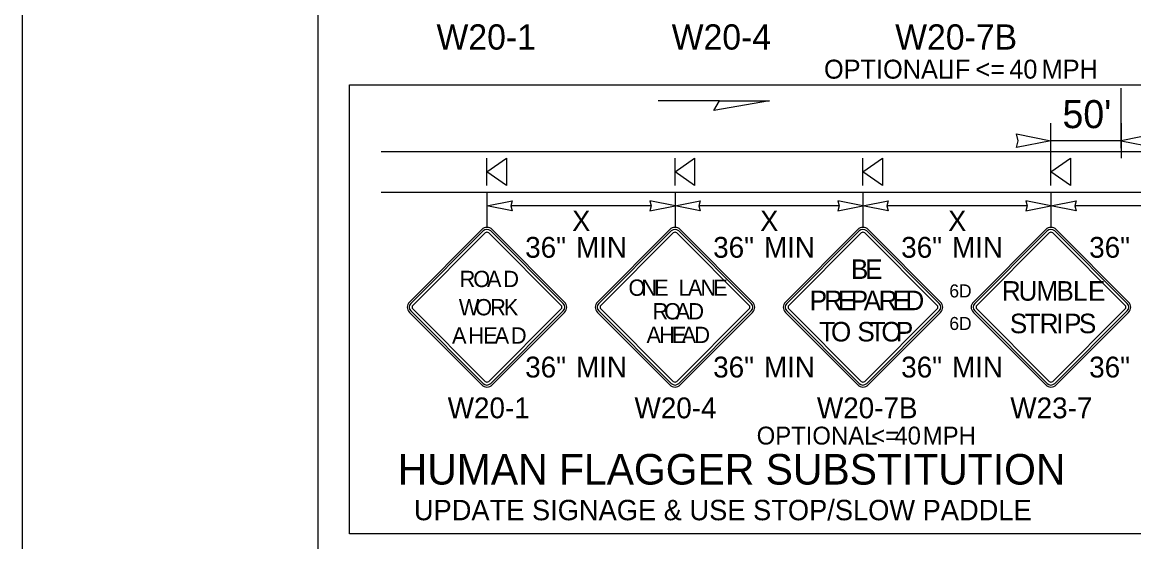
# Model space of a CAD drawing. Extents: x 99999.1 to 100095.7, y 99995 to 100010.7.
# Drawn here: x 99999.062 to 100002.586, y 100003.2 to 100004.846 of the extents above; entities that cross this region are included whole.
import ezdxf

# ---------------------------------------------------------------- set-up
doc = ezdxf.new("R2010")
doc.units = 0
for name, color, linetype in [('RD_ED_ShoulderPavedEdge', 7, 'Continuous'), ('RD_MK_LineEdgeWhite', 7, 'Continuous'), ('SH_DE_DetailHeading2Text', 7, 'Continuous'), ('SH_GI_PlotLimits', 7, 'Continuous'), ('SH_GI_SheetBorder', 7, 'Continuous'), ('TR_SN_ConstructionSigns', 7, 'Continuous'), ('TR_WZ_PortableSignMountBlk-Org', 7, 'Continuous'), ('TR_WZ_WorkZoneDetails', 7, 'Continuous'), ('TR_WZ_WorkZoneTextCurrent', 7, 'Continuous')]:
    doc.layers.add(name, color=color, linetype=linetype)

msp = doc.modelspace()

# ---------------------------------------------------------------- linework, layer by layer
at = {"layer": 'RD_ED_ShoulderPavedEdge'}
msp.add_line((100000.2, 100004.3073), (100003.6825, 100004.3073), dxfattribs=at)
at = {"layer": 'RD_MK_LineEdgeWhite'}
msp.add_line((100000.2, 100004.4365), (100003.6825, 100004.4365), dxfattribs=at)
at = {"layer": 'SH_GI_PlotLimits'}
msp.add_lwpolyline([(99999.0625, 99999.6875), (100016.0625, 99999.6875), (100016.0625, 100010.6875), (99999.0625, 100010.6875)], close=True, dxfattribs=at)
at = {"layer": 'SH_GI_SheetBorder'}
msp.add_line((100000, 100010.375), (100000, 100000), dxfattribs=at)
at = {"layer": 'TR_SN_ConstructionSigns'}
for p, q in [((100000.5193, 100004.1894), (100000.2896, 100003.9597)), ((100000.5239, 100004.1848), (100000.2942, 100003.9551)), ((100000.3006, 100003.9487), (100000.5303, 100004.1784)), ((100000.5412, 100004.1784), (100000.7709, 100003.9487)), ((100000.7773, 100003.9551), (100000.5476, 100004.1848)), ((100000.7818, 100003.9597), (100000.5521, 100004.1894)), ((100001.1153, 100004.1894), (100000.8856, 100003.9597)), ((100001.1198, 100004.1848), (100000.8901, 100003.9551)), ((100000.8965, 100003.9487), (100001.1262, 100004.1784)), ((100001.1371, 100004.1784), (100001.3668, 100003.9487)), ((100001.3732, 100003.9551), (100001.1435, 100004.1848)), ((100001.3778, 100003.9597), (100001.1481, 100004.1894)), ((100001.7112, 100004.1894), (100001.4815, 100003.9597)), ((100001.7158, 100004.1848), (100001.4861, 100003.9551)), ((100001.4924, 100003.9487), (100001.7221, 100004.1784)), ((100001.7331, 100004.1784), (100001.9628, 100003.9487)), ((100001.9691, 100003.9551), (100001.7395, 100004.1848)), ((100001.9737, 100003.9597), (100001.744, 100004.1894)), ((100002.3071, 100004.1894), (100002.0774, 100003.9597)), ((100002.3117, 100004.1848), (100002.082, 100003.9551)), ((100002.0884, 100003.9487), (100002.3181, 100004.1784)), ((100002.329, 100004.1784), (100002.5587, 100003.9487)), ((100002.5651, 100003.9551), (100002.3354, 100004.1848)), ((100002.5696, 100003.9597), (100002.3399, 100004.1894)), ((100000.2896, 100003.9269), (100000.5193, 100003.6972)), ((100000.2942, 100003.9314), (100000.5239, 100003.7017)), ((100000.5303, 100003.7081), (100000.3006, 100003.9378)), ((100000.7709, 100003.9378), (100000.5412, 100003.7081)), ((100000.5476, 100003.7017), (100000.7773, 100003.9314)), ((100000.5521, 100003.6972), (100000.7818, 100003.9269)), ((100000.8856, 100003.9269), (100001.1153, 100003.6972)), ((100000.8901, 100003.9314), (100001.1198, 100003.7017)), ((100001.1262, 100003.7081), (100000.8965, 100003.9378)), ((100001.3668, 100003.9378), (100001.1371, 100003.7081)), ((100001.1435, 100003.7017), (100001.3732, 100003.9314)), ((100001.1481, 100003.6972), (100001.3778, 100003.9269)), ((100001.4815, 100003.9269), (100001.7112, 100003.6972)), ((100001.4861, 100003.9314), (100001.7158, 100003.7017)), ((100001.7221, 100003.7081), (100001.4924, 100003.9378)), ((100001.9628, 100003.9378), (100001.7331, 100003.7081)), ((100001.7395, 100003.7017), (100001.9691, 100003.9314)), ((100001.744, 100003.6972), (100001.9737, 100003.9269)), ((100002.0774, 100003.9269), (100002.3071, 100003.6972)), ((100002.082, 100003.9314), (100002.3117, 100003.7017)), ((100002.3181, 100003.7081), (100002.0884, 100003.9378)), ((100002.5587, 100003.9378), (100002.329, 100003.7081)), ((100002.3354, 100003.7017), (100002.5651, 100003.9314)), ((100002.3399, 100003.6972), (100002.5696, 100003.9269))]:
    msp.add_line(p, q, dxfattribs=at)
for centre, radius, start, end in [((100000.5357, 100004.173), 0.0232, 45, 135), ((100000.5357, 100004.173), 0.0168, 45, 135), ((100000.5357, 100004.173), 0.00773, 45, 135), ((100001.1317, 100004.173), 0.0232, 45, 135), ((100001.1317, 100004.173), 0.0168, 45, 135), ((100001.1317, 100004.173), 0.00773, 45, 135), ((100001.7276, 100004.173), 0.0232, 45, 135), ((100001.7276, 100004.173), 0.0168, 45, 135), ((100001.7276, 100004.173), 0.00773, 45, 135), ((100002.3235, 100004.173), 0.0232, 45, 135), ((100002.3235, 100004.173), 0.0168, 45, 135), ((100002.3235, 100004.173), 0.00773, 45, 135), ((100000.306, 100003.9433), 0.0232, 135, 225), ((100000.306, 100003.9433), 0.0168, 135, 225), ((100000.7654, 100003.9433), 0.0168, 315, 45), ((100000.7654, 100003.9433), 0.0232, 315, 45), ((100000.902, 100003.9433), 0.0232, 135, 225), ((100000.902, 100003.9433), 0.0168, 135, 225), ((100001.3614, 100003.9433), 0.0168, 315, 45), ((100001.3614, 100003.9433), 0.0232, 315, 45), ((100001.4979, 100003.9433), 0.0232, 135, 225), ((100001.4979, 100003.9433), 0.0168, 135, 225), ((100001.9573, 100003.9433), 0.0168, 315, 45), ((100001.9573, 100003.9433), 0.0232, 315, 45), ((100002.0938, 100003.9433), 0.0232, 135, 225), ((100002.0938, 100003.9433), 0.0168, 135, 225), ((100002.5532, 100003.9433), 0.0168, 315, 45), ((100002.5532, 100003.9433), 0.0232, 315, 45), ((100000.306, 100003.9433), 0.00773, 135, 225), ((100000.7654, 100003.9433), 0.00773, 315, 45), ((100000.902, 100003.9433), 0.00773, 135, 225), ((100001.3614, 100003.9433), 0.00773, 315, 45), ((100001.4979, 100003.9433), 0.00773, 135, 225), ((100001.9573, 100003.9433), 0.00773, 315, 45), ((100002.0938, 100003.9433), 0.00773, 135, 225), ((100002.5532, 100003.9433), 0.00773, 315, 45), ((100000.5357, 100003.7136), 0.00773, 225, 315), ((100001.1317, 100003.7136), 0.00773, 225, 315), ((100001.7276, 100003.7136), 0.00773, 225, 315), ((100002.3235, 100003.7136), 0.00773, 225, 315), ((100000.5357, 100003.7136), 0.0232, 225, 315), ((100000.5357, 100003.7136), 0.0168, 225, 315), ((100001.1317, 100003.7136), 0.0232, 225, 315), ((100001.1317, 100003.7136), 0.0168, 225, 315), ((100001.7276, 100003.7136), 0.0232, 225, 315), ((100001.7276, 100003.7136), 0.0168, 225, 315), ((100002.3235, 100003.7136), 0.0232, 225, 315), ((100002.3235, 100003.7136), 0.0168, 225, 315)]:
    msp.add_arc(centre, radius, start, end, dxfattribs=at)
at = {"layer": 'TR_WZ_PortableSignMountBlk-Org'}
for p, q in [((100000.5357, 100004.3288), (100000.5357, 100004.4149)), ((100001.1317, 100004.3288), (100001.1317, 100004.4149)), ((100001.7276, 100004.3288), (100001.7276, 100004.4149)), ((100002.3235, 100004.3288), (100002.3235, 100004.4149))]:
    msp.add_line(p, q, dxfattribs=at)
for points in [[(100000.5357, 100004.3718), (100000.5976, 100004.4149), (100000.5976, 100004.3288)], [(100001.1317, 100004.3718), (100001.1935, 100004.4149), (100001.1935, 100004.3288)], [(100001.7276, 100004.3718), (100001.7895, 100004.4149), (100001.7895, 100004.3288)], [(100002.3235, 100004.3718), (100002.3854, 100004.4149), (100002.3854, 100004.3288)]]:
    msp.add_lwpolyline(points, close=True, dxfattribs=at)
at = {"layer": 'TR_WZ_WorkZoneDetails'}
for p, q in [((100002.5458, 100004.4465), (100002.5458, 100004.6371)), ((100001.2726, 100004.5971), (100001.078, 100004.5971)), ((100002.3235, 100004.4149), (100002.3235, 100004.526)), ((100002.5458, 100004.526), (100002.5458, 100004.4149)), ((100002.5458, 100004.4704), (100002.3235, 100004.4704)), ((100000.5357, 100004.3075), (100000.5357, 100004.1962)), ((100001.1317, 100004.3075), (100001.1317, 100004.1962)), ((100001.7276, 100004.3073), (100001.7276, 100004.1962)), ((100002.3235, 100004.3073), (100002.3235, 100004.1962)), ((100001.056, 100004.2642), (100000.6114, 100004.2642)), ((100001.6519, 100004.2642), (100001.2073, 100004.2642)), ((100002.2479, 100004.2642), (100001.8033, 100004.2642)), ((100002.8438, 100004.2642), (100002.3992, 100004.2642))]:
    msp.add_line(p, q, dxfattribs=at)
for points in [[(100001.4313, 100004.5971), (100001.2546, 100004.566), (100001.2726, 100004.5971)], [(100002.3235, 100004.4704), (100002.2143, 100004.449), (100002.2194, 100004.4704), (100002.2143, 100004.4919)], [(100002.5458, 100004.4704), (100002.655, 100004.449), (100002.6499, 100004.4704), (100002.655, 100004.4919)], [(100000.5357, 100004.2642), (100000.6151, 100004.2798), (100000.6114, 100004.2642), (100000.6151, 100004.2487)], [(100001.1317, 100004.2642), (100001.0523, 100004.2798), (100001.056, 100004.2642), (100001.0523, 100004.2487)], [(100001.1317, 100004.2642), (100001.211, 100004.2798), (100001.2073, 100004.2642), (100001.211, 100004.2487)], [(100001.7276, 100004.2642), (100001.6482, 100004.2798), (100001.6519, 100004.2642), (100001.6482, 100004.2487)], [(100001.7276, 100004.2642), (100001.807, 100004.2798), (100001.8033, 100004.2642), (100001.807, 100004.2487)], [(100002.3235, 100004.2642), (100002.2442, 100004.2798), (100002.2479, 100004.2642), (100002.2442, 100004.2487)], [(100002.3235, 100004.2642), (100002.4029, 100004.2798), (100002.3992, 100004.2642), (100002.4029, 100004.2487)]]:
    msp.add_lwpolyline(points, close=True, dxfattribs=at)
at = {"layer": 'TR_WZ_WorkZoneTextCurrent'}
msp.add_lwpolyline([(100000.1, 100004.6471), (100003.7858, 100004.6471), (100003.7858, 100003.2254), (100000.1, 100003.2254)], close=True, dxfattribs=at)

# ---------------------------------------------------------------- texts
at = {"layer": 'SH_DE_DetailHeading2Text'}
msp.add_text('HUMAN FLAGGER SUBSTITUTION', height=0.09689, rotation=360, dxfattribs=at).set_placement((100000.2529, 100003.3815))
at = {"layer": 'TR_SN_ConstructionSigns'}
for s, height, p in [('W20-1', 0.08, (100000.3757, 100004.7592)), ('W20-4', 0.08, (100001.1212, 100004.7592)), ('W20-7B', 0.08, (100001.8296, 100004.7592)), ('OPTIONAL', 0.06, (100001.604, 100004.6672)), ('40', 0.06, (100002.1913, 100004.6672)), ('IF', 0.06, (100001.9964, 100004.6672)), ('<=', 0.06, (100002.0842, 100004.6672)), ('MPH', 0.06, (100002.2939, 100004.6672)), ('36"', 0.066, (100000.6568, 100004.0999)), ('MIN', 0.066, (100000.8177, 100004.0999)), ('36"', 0.066, (100001.2527, 100004.0999)), ('MIN', 0.066, (100001.4136, 100004.0999)), ('36"', 0.066, (100001.8487, 100004.0999)), ('MIN', 0.066, (100002.0096, 100004.0999)), ('36"', 0.066, (100002.4446, 100004.0999)), ('36"', 0.066, (100000.6568, 100003.7207)), ('MIN', 0.066, (100000.8177, 100003.7207)), ('36"', 0.066, (100001.2527, 100003.7207)), ('MIN', 0.066, (100001.4136, 100003.7207)), ('36"', 0.066, (100001.8487, 100003.7207)), ('MIN', 0.066, (100002.0096, 100003.7207)), ('36"', 0.066, (100002.4446, 100003.7207)), ('W20-1', 0.066, (100000.4112, 100003.5914)), ('W20-4', 0.066, (100001.0034, 100003.5914)), ('W20-7B', 0.066, (100001.5816, 100003.5914)), ('W23-7', 0.066, (100002.1947, 100003.5914)), ('OPTIONAL', 0.05657, (100001.3906, 100003.5084)), ('40', 0.05657, (100001.8271, 100003.5084)), ('MPH', 0.05657, (100001.9172, 100003.5084)), ('<=', 0.05657, (100001.7538, 100003.5084))]:
    msp.add_text(s, height=height, rotation=360, dxfattribs=at).set_placement(p)
for s, height, p in [('B', 0.0619, (100001.6894, 100004.0328)), ('E', 0.0619, (100001.7342, 100004.0328)), ('R', 0.0516, (100000.449, 100004.007)), ('O', 0.0516, (100000.4921, 100004.007)), ('A', 0.0516, (100000.5356, 100004.007)), ('D', 0.0516, (100000.5874, 100004.007)), ('O', 0.0516, (100000.9842, 100003.9794)), ('N', 0.0516, (100001.0249, 100003.9794)), ('E', 0.0516, (100001.0652, 100003.9794)), ('L', 0.0516, (100001.143, 100003.9794)), ('A', 0.0516, (100001.1724, 100003.9794)), ('N', 0.0516, (100001.2126, 100003.9794)), ('E', 0.0516, (100001.2528, 100003.9794)), ('R', 0.0619, (100002.1679, 100003.9639)), ('U', 0.0619, (100002.2205, 100003.9639)), ('M', 0.0619, (100002.2774, 100003.9639)), ('B', 0.0619, (100002.3406, 100003.9639)), ('L', 0.0619, (100002.3931, 100003.9639)), ('E', 0.0619, (100002.4408, 100003.9639)), ('P', 0.0619, (100001.5586, 100003.9338)), ('R', 0.0619, (100001.6041, 100003.9338)), ('E', 0.0619, (100001.648, 100003.9338)), ('P', 0.0619, (100001.6888, 100003.9338)), ('A', 0.0619, (100001.73, 100003.9338)), ('R', 0.0619, (100001.7773, 100003.9338)), ('E', 0.0619, (100001.8212, 100003.9338)), ('D', 0.0619, (100001.862, 100003.9338)), ('6D', 0.04125, (100002.0014, 100003.9742)), ('W', 0.0516, (100000.4464, 100003.9175)), ('O', 0.0516, (100000.4985, 100003.9175)), ('R', 0.0516, (100000.5457, 100003.9175)), ('K', 0.0516, (100000.589, 100003.9175)), ('R', 0.0516, (100001.0605, 100003.9046)), ('O', 0.0516, (100001.0971, 100003.9046)), ('A', 0.0516, (100001.1337, 100003.9046)), ('D', 0.0516, (100001.1739, 100003.9046)), ('S', 0.0619, (100002.193, 100003.8608)), ('T', 0.0619, (100002.24, 100003.8608)), ('R', 0.0619, (100002.2876, 100003.8608)), ('I', 0.0619, (100002.3402, 100003.8608)), ('P', 0.0619, (100002.365, 100003.8608)), ('S', 0.0619, (100002.412, 100003.8608)), ('T', 0.0619, (100001.5888, 100003.8348)), ('O', 0.0619, (100001.626, 100003.8348)), ('S', 0.0619, (100001.7097, 100003.8348)), ('T', 0.0619, (100001.7486, 100003.8348)), ('O', 0.0619, (100001.7858, 100003.8348)), ('P', 0.0619, (100001.8318, 100003.8348)), ('6D', 0.04125, (100002.0014, 100003.8711)), ('A', 0.0516, (100000.4249, 100003.8279)), ('H', 0.0516, (100000.4764, 100003.8279)), ('E', 0.0516, (100000.5239, 100003.8279)), ('A', 0.0516, (100000.56, 100003.8279)), ('D', 0.0516, (100000.6115, 100003.8279)), ('A', 0.0516, (100001.0414, 100003.8298)), ('H', 0.0516, (100001.0817, 100003.8298)), ('E', 0.0516, (100001.1219, 100003.8298)), ('A', 0.0516, (100001.1528, 100003.8298)), ('D', 0.0516, (100001.193, 100003.8298))]:
    msp.add_text(s, height=height, dxfattribs=at).set_placement(p)
at = {"layer": 'TR_WZ_WorkZoneTextCurrent'}
for s, height, p in [("50'", 0.08889, (100002.3599, 100004.5104)), ('X', 0.0646, (100000.8057, 100004.1846)), ('X', 0.0646, (100001.4016, 100004.1846)), ('X', 0.0646, (100001.9975, 100004.1846)), ('UPDATE SIGNAGE & USE STOP/SLOW PADDLE', 0.064593, (100000.304, 100003.2685))]:
    msp.add_text(s, height=height, dxfattribs=at).set_placement(p)

doc.saveas('drawing.dxf')
